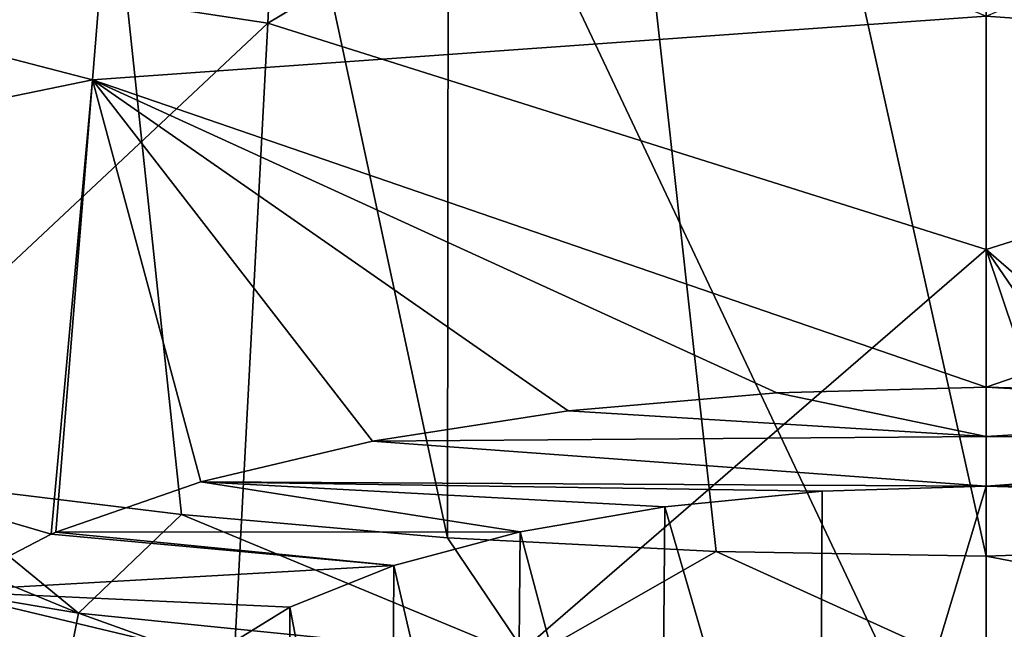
# Model space of a CAD drawing. Header units: metres. Extents: x -92 to 264, y -100 to 50.
# Tile 530 of 656: x 198.27 to 200.03, y -2.7 to -1.61. Entities that reach past the tile are written whole.
import ezdxf

# ---------------------------------------------------------------- set-up
doc = ezdxf.new("R2010")
doc.units = ezdxf.units.M
doc.layers.add('solid_21062050_01', color=7, linetype='CONTINUOUS')

msp = doc.modelspace()

# ---------------------------------------------------------------- linework, layer by layer
at = {"layer": 'solid_21062050_01'}
for points in [[(198.099792, 1.824992, 117.43145), (198.089752, -2.440111, 116.025467), (198.559586, -2.497736, 116.130394)], [(198.099792, 1.824992, 117.43145), (198.559586, -2.497736, 116.130394), (199.036072, -2.539118, 116.205582)], [(199.040863, 1.745798, 117.615761), (198.099792, 1.824992, 117.43145), (199.036072, -2.539118, 116.205582)], [(199.040863, 1.745798, 117.615761), (199.036072, -2.539118, 116.205582), (199.516953, -2.564026, 116.250801)], [(199.040863, 1.745798, 117.615761), (199.516953, -2.564026, 116.250801), (200, -2.572338, 116.265884)], [(200, 1.719103, 117.677498), (199.040863, 1.745798, 117.615761), (200, -2.572338, 116.265884)], [(200.959137, 1.745798, 117.615761), (200, 1.719103, 117.677498), (200.963669, -2.538972, 116.205673)], [(200, 1.719103, 117.677498), (200, -2.572338, 116.265884), (200.963669, -2.538972, 116.205673)], [(198.143616, 0.792737, 199.596405), (197.481918, -3.101876, 206.328003), (200, -3.136629, 206.424545)], [(198.143616, 0.792737, 199.596405), (200, -3.136629, 206.424545), (200, 0.767617, 199.666183)], [(201.858429, 0.791725, 199.598221), (200, 0.767617, 199.666183), (202.518433, -3.103155, 206.330093)], [(200, 0.767617, 199.666183), (200, -3.136629, 206.424545), (202.518433, -3.103155, 206.330093)], [(197.458633, -1.426736, 110.477379), (198.782211, -0.172552, 106.977875), (198.714096, -1.618077, 110.756607)], [(198.714096, -1.618077, 110.756607), (198.782211, -0.172552, 106.977875), (200, -0.851294, 108.73217)], [(201.216019, -0.172741, 106.97818), (201.284027, -1.61821, 110.756744), (200, -0.851294, 108.73217)], [(198.714096, -1.618077, 110.756607), (200, -0.851294, 108.73217), (200, -2.023077, 111.683861)], [(201.284027, -1.61821, 110.756744), (200, -2.023077, 111.683861), (200, -0.851294, 108.73217)], [(196.85704, -1.31802, 128.322052), (198.462433, -0.956494, 127.068207), (198.400482, -1.718973, 129.3181)], [(200, -1.605072, 128.933517), (198.400482, -1.718973, 129.3181), (198.462433, -0.956494, 127.068207)], [(201.599518, -1.718952, 129.318039), (200, -1.605072, 128.933517), (201.537567, -0.956465, 127.068115)], [(196.72876, -2.063691, 130.456497), (196.85704, -1.31802, 128.322052), (198.400482, -1.718973, 129.3181)], [(197.294678, -2.948712, 114.099358), (197.458633, -1.426736, 110.477379), (198.714096, -1.618077, 110.756607)], [(197.294678, -2.948712, 114.099358), (198.714096, -1.618077, 110.756607), (198.630142, -3.207497, 114.504562)], [(200, -1.605072, 128.933517), (200, -2.269439, 130.820145), (198.400482, -1.718973, 129.3181)], [(198.630142, -3.207497, 114.504562), (198.714096, -1.618077, 110.756607), (200, -2.023077, 111.683861)], [(201.599518, -1.718952, 129.318039), (200, -2.269439, 130.820145), (200, -1.605072, 128.933517)], [(201.284027, -1.61821, 110.756744), (201.367828, -3.207556, 114.504517), (200, -2.023077, 111.683861)], [(196.72876, -2.063691, 130.456497), (198.400482, -1.718973, 129.3181), (198.326157, -2.53298, 131.59877)], [(198.334946, -2.52925, 131.588058), (198.326157, -2.53298, 131.59877), (198.400482, -1.718973, 129.3181)], [(198.594406, -2.439021, 131.326355), (198.334946, -2.52925, 131.588058), (198.400482, -1.718973, 129.3181)], [(198.901489, -2.366357, 131.111847), (198.594406, -2.439021, 131.326355), (198.400482, -1.718973, 129.3181)], [(199.25209, -2.312201, 130.949677), (198.901489, -2.366357, 131.111847), (198.400482, -1.718973, 129.3181)], [(199.625626, -2.279547, 130.850967), (199.25209, -2.312201, 130.949677), (198.400482, -1.718973, 129.3181)], [(200, -2.269439, 130.820145), (199.625626, -2.279547, 130.850967), (198.400482, -1.718973, 129.3181)], [(200.374405, -2.279556, 130.850983), (200, -2.269439, 130.820145), (201.599518, -1.718952, 129.318039)], [(198.630142, -3.207497, 114.504562), (200, -2.023077, 111.683861), (200, -3.292884, 114.636444)], [(200.423935, -3.284772, 114.623932), (200, -3.292884, 114.636444), (200, -2.023077, 111.683861)], [(200.846161, -3.260449, 114.586388), (200.423935, -3.284772, 114.623932), (200, -2.023077, 111.683861)], [(201.367828, -3.207556, 114.504517), (200.846161, -3.260449, 114.586388), (200, -2.023077, 111.683861)], [(198.130005, -2.634815, 131.888245), (196.72876, -2.063691, 130.456497), (198.326157, -2.53298, 131.59877)], [(200, -2.357854, 131.06546), (199.625626, -2.279547, 130.850967), (200, -2.269439, 130.820145)], [(200.747986, -2.312219, 130.949738), (200, -2.269439, 130.820145), (200.374405, -2.279556, 130.850983)], [(200, -2.357854, 131.06546), (200, -2.269439, 130.820145), (200.747986, -2.312219, 130.949738)], [(200, -2.357854, 131.06546), (199.25209, -2.312201, 130.949677), (199.625626, -2.279547, 130.850967)], [(200, -2.357854, 131.06546), (198.901489, -2.366357, 131.111847), (199.25209, -2.312201, 130.949677)], [(200, -2.357854, 131.06546), (200.747986, -2.312219, 130.949738), (201.098633, -2.366384, 131.111923)], [(200, -2.357854, 131.06546), (200, -2.446576, 131.310364), (198.901489, -2.366357, 131.111847)], [(200, -2.357854, 131.06546), (201.098633, -2.366384, 131.111923), (200, -2.446576, 131.310364)], [(197.628738, -2.366579, 115.891167), (197.593735, -2.541578, 115.801674), (198.375351, -2.674431, 116.007149)], [(198.089752, -2.440111, 116.025467), (197.628738, -2.366579, 115.891167), (198.375351, -2.674431, 116.007149)], [(200, -2.446576, 131.310364), (198.594406, -2.439021, 131.326355), (198.901489, -2.366357, 131.111847)], [(200, -2.446576, 131.310364), (201.098633, -2.366384, 131.111923), (201.405701, -2.439049, 131.326431)], [(198.559586, -2.497736, 116.130394), (198.089752, -2.440111, 116.025467), (198.375351, -2.674431, 116.007149)], [(199.166046, -2.528454, 131.548019), (198.334946, -2.52925, 131.588058), (198.594406, -2.439021, 131.326355)], [(199.70636, -2.455907, 131.337662), (198.594406, -2.439021, 131.326355), (200, -2.446576, 131.310364)], [(199.424698, -2.483545, 131.418182), (198.594406, -2.439021, 131.326355), (199.70636, -2.455907, 131.337662)], [(199.166046, -2.528454, 131.548019), (198.594406, -2.439021, 131.326355), (199.424698, -2.483545, 131.418182)], [(199.70192, -3.437707, 131.024979), (200, -2.446576, 131.310364), (200, -3.426072, 130.99588)], [(199.70636, -2.455907, 131.337662), (200, -2.446576, 131.310364), (199.70192, -3.437707, 131.024979)], [(200.293655, -2.455908, 131.337662), (200, -2.446576, 131.310364), (201.405701, -2.439049, 131.326431)], [(200.293655, -2.455908, 131.337662), (200, -3.426072, 130.99588), (200, -2.446576, 131.310364)], [(199.424698, -2.483545, 131.418182), (199.70636, -2.455907, 131.337662), (199.70192, -3.437707, 131.024979)], [(200.293655, -2.455908, 131.337662), (200.29808, -3.437707, 131.024979), (200, -3.426072, 130.99588)], [(199.166046, -2.528454, 131.548019), (199.424698, -2.483545, 131.418182), (199.41687, -3.472103, 131.110977)], [(199.424698, -2.483545, 131.418182), (199.70192, -3.437707, 131.024979), (199.41687, -3.472103, 131.110977)], [(198.559586, -2.497736, 116.130394), (198.375351, -2.674431, 116.007149), (199.181458, -2.755497, 116.131752)], [(199.036072, -2.539118, 116.205582), (198.559586, -2.497736, 116.130394), (199.181458, -2.755497, 116.131752)], [(198.939758, -2.589096, 131.721527), (198.130005, -2.634815, 131.888245), (198.326157, -2.53298, 131.59877)], [(198.939758, -2.589096, 131.721527), (198.326157, -2.53298, 131.59877), (198.334946, -2.52925, 131.588058)], [(198.939758, -2.589096, 131.721527), (198.334946, -2.52925, 131.588058), (199.166046, -2.528454, 131.548019)], [(198.939758, -2.589096, 131.721527), (199.166046, -2.528454, 131.548019), (199.157303, -3.527756, 131.250107)], [(199.166046, -2.528454, 131.548019), (199.41687, -3.472103, 131.110977), (199.157303, -3.527756, 131.250107)], [(197.537949, -2.731816, 115.644119), (198.336777, -2.871199, 115.85807), (197.593735, -2.541578, 115.801674)], [(198.336777, -2.871199, 115.85807), (198.375351, -2.674431, 116.007149), (197.593735, -2.541578, 115.801674)], [(199.516953, -2.564026, 116.250801), (199.036072, -2.539118, 116.205582), (199.181458, -2.755497, 116.131752)], [(200.920288, -2.748149, 116.120712), (200.963669, -2.538972, 116.205673), (200, -2.572338, 116.265884)], [(199.516953, -2.564026, 116.250801), (199.181458, -2.755497, 116.131752), (200, -2.783375, 116.173164)], [(199.516953, -2.564026, 116.250801), (200, -2.783375, 116.173164), (200, -2.572338, 116.265884)], [(200, -2.783375, 116.173164), (200.920288, -2.748149, 116.120712), (200, -2.572338, 116.265884)], [(198.753403, -2.663632, 131.931992), (198.130005, -2.634815, 131.888245), (198.939758, -2.589096, 131.721527)], [(198.753403, -2.663632, 131.931992), (198.939758, -2.589096, 131.721527), (198.93457, -3.602235, 131.436325)], [(198.939758, -2.589096, 131.721527), (199.157303, -3.527756, 131.250107), (198.93457, -3.602235, 131.436325)], [(198.613159, -2.749974, 132.172241), (197.98494, -2.754117, 132.220428), (198.130005, -2.634815, 131.888245)], [(198.613159, -2.749974, 132.172241), (198.130005, -2.634815, 131.888245), (198.753403, -2.663632, 131.931992)], [(198.336777, -2.871199, 115.85807), (199.161758, -2.956321, 115.987862), (198.375351, -2.674431, 116.007149)], [(199.161758, -2.956321, 115.987862), (199.181458, -2.755497, 116.131752), (198.375351, -2.674431, 116.007149)], [(198.613159, -2.749974, 132.172241), (198.753403, -2.663632, 131.931992), (198.758392, -3.692284, 131.661469)], [(198.753403, -2.663632, 131.931992), (198.93457, -3.602235, 131.436325), (198.758392, -3.692284, 131.661469)]]:
    msp.add_3dface(points, dxfattribs=at)

doc.saveas('drawing.dxf')
